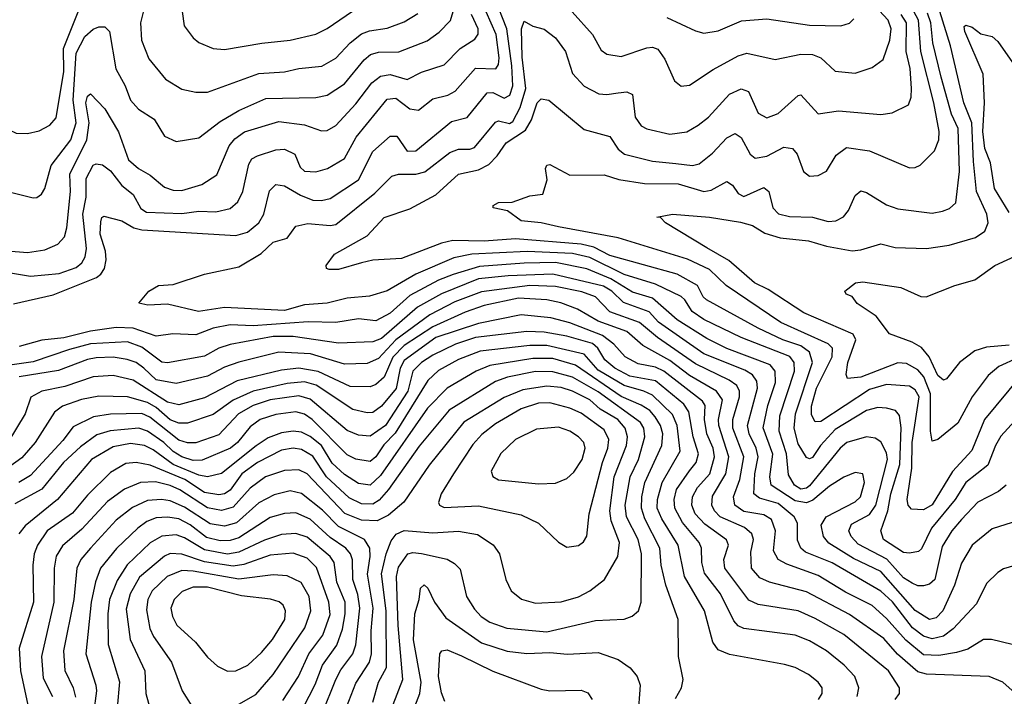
# Model space of a CAD drawing. Extents: x 1308313 to 1441400, y 959662 to 1036319.
# Tile 380 of 656: x 1341117 to 1344568, y 1025276 to 1027646. Entities that reach past the tile are written whole.
import ezdxf

# ---------------------------------------------------------------- set-up
doc = ezdxf.new("R2010")
doc.units = 0

msp = doc.modelspace()

# ---------------------------------------------------------------- linework, layer by layer
at = {"layer": '0CON10XD'}
for points in [[(1341015, 1026771.3), (1341155, 1026747.8), (1341255, 1026757.3), (1341315, 1026778.1), (1341335, 1026794.2), (1341346.6, 1026815), (1341351.2, 1026845), (1341338, 1026965), (1341349.6, 1027025), (1341349.8, 1027090.2), (1341375, 1027137.3), (1341385, 1027141.8), (1341407.8, 1027137.8), (1341435, 1027116.9), (1341475, 1027065.3), (1341515, 1027034), (1341541.8, 1026985), (1341561.8, 1026971.8), (1341685, 1026967.3), (1341745, 1026975.6), (1341805, 1026973.5), (1341855, 1026984.7), (1341881.9, 1027008.1), (1341899, 1027045), (1341919.8, 1027140.2), (1341931.2, 1027158.8), (1341950.4, 1027169.6), (1342015, 1027190.8), (1342045, 1027193.1), (1342081.3, 1027175), (1342100.2, 1027130.2), (1342115, 1027115.4), (1342155, 1027112.8), (1342195.8, 1027125), (1342255, 1027160.4), (1342296.7, 1027235), (1342405, 1027368.2), (1342435, 1027371.2), (1342485, 1027333.8), (1342515, 1027329.1), (1342565, 1027369.7), (1342617.5, 1027382.5), (1342643.8, 1027396.2), (1342715, 1027476.2), (1342785.5, 1027474.5), (1342795, 1027490), (1342797.2, 1027512.8), (1342787.3, 1027595), (1342734.2, 1027714.2)], [(1341095, 1026650.5), (1341235, 1026682.7), (1341386.9, 1026743.1), (1341402.1, 1026755), (1341414.8, 1026775.2), (1341419.8, 1026805), (1341418.4, 1026835), (1341399.5, 1026895), (1341401.3, 1026938.7), (1341405, 1026953.8), (1341412.1, 1026957.9), (1341475, 1026941.8), (1341517.5, 1026917.5), (1341545, 1026909.8), (1341875, 1026890.5), (1341915, 1026901.9), (1341955.8, 1026935), (1341972.7, 1026965), (1341992.8, 1027047.2), (1342015, 1027068.5), (1342045, 1027064.7), (1342101.2, 1027031.2), (1342145, 1027014.4), (1342175, 1027012.9), (1342205, 1027020.3), (1342304.9, 1027085.1), (1342354.3, 1027185), (1342415, 1027238.9), (1342438.8, 1027238.8), (1342475, 1027186.3), (1342505, 1027186.7), (1342630.1, 1027289.9), (1342685.9, 1027304.1), (1342755, 1027389.7), (1342775, 1027390.8), (1342815, 1027371.7), (1342835, 1027381.6), (1342845.9, 1027415), (1342841.9, 1027485), (1342824.3, 1027615), (1342780.8, 1027725)], [(1341558.5, 1027705), (1341540.7, 1027635), (1341544.1, 1027575), (1341569.4, 1027509.4), (1341627.8, 1027437.8), (1341685, 1027402.7), (1341735, 1027392.3), (1341775, 1027392.7), (1341955, 1027458.3), (1342045, 1027464.3), (1342095, 1027475.7), (1342176.4, 1027483.6), (1342225, 1027512.2), (1342275.3, 1027565), (1342315, 1027596.7), (1342342.9, 1027607.1), (1342405, 1027616.6), (1342465, 1027639.2), (1342512.3, 1027667.7)], [(1340735, 1027693.5), (1340766.9, 1027645), (1340799.4, 1027615), (1340865, 1027590), (1340952.3, 1027592.3), (1340976.9, 1027575), (1341007.1, 1027485), (1341010, 1027415), (1341025, 1027361.2), (1341057.1, 1027285), (1341080.2, 1027260.2), (1341105, 1027248.9), (1341145, 1027247.3), (1341185, 1027256.9), (1341222.9, 1027277.1), (1341245, 1027302.2), (1341272, 1027465), (1341270.3, 1027545), (1341328.8, 1027691.2)], [(1341042.2, 1027052.2), (1341165, 1027022.5), (1341176.8, 1027023.2), (1341193.8, 1027035), (1341205.3, 1027054.7), (1341227, 1027135), (1341297, 1027225), (1341314.9, 1027285.1), (1341305.1, 1027365), (1341315, 1027529.5), (1341345, 1027588), (1341375, 1027613.3), (1341395, 1027621.8), (1341415, 1027621.2), (1341432.3, 1027605), (1341454.5, 1027474.5), (1341486.9, 1027415), (1341505, 1027364.4), (1341533.2, 1027333.2), (1341588.3, 1027298.3), (1341625, 1027238.1), (1341665, 1027220), (1341745, 1027232.1), (1341819.7, 1027290.3), (1341885, 1027328.6), (1341979.5, 1027370.5), (1342155, 1027373.6), (1342195, 1027381.8), (1342255, 1027421.8), (1342324.1, 1027505.9), (1342346.5, 1027525), (1342375, 1027533), (1342445.6, 1027534.4), (1342545, 1027572.5), (1342587.5, 1027602.5), (1342626.6, 1027643.4), (1342636.7, 1027675)], [(1341073, 1026837), (1341145, 1026831), (1341205, 1026839.7), (1341250.5, 1026859.5), (1341274.4, 1026885.6), (1341282.9, 1026917.1), (1341294.8, 1027044.8), (1341292.6, 1027105), (1341352.6, 1027225), (1341360.7, 1027285), (1341349.4, 1027355), (1341355, 1027378.6), (1341365, 1027387.1), (1341415, 1027334.6), (1341463.6, 1027253.6), (1341498, 1027155), (1341533.6, 1027125), (1341575, 1027102.2), (1341625, 1027059.6), (1341655, 1027048.8), (1341685, 1027047.6), (1341755, 1027068.9), (1341807.6, 1027102.4), (1341851.2, 1027205), (1341870.9, 1027229.1), (1341905, 1027253), (1342025, 1027289.3), (1342115, 1027278.1), (1342175, 1027256.7), (1342195, 1027258.7), (1342225, 1027275.4), (1342295, 1027351.8), (1342351.4, 1027425), (1342381.7, 1027448.3), (1342415, 1027454.5), (1342475, 1027436.8), (1342525, 1027462.5), (1342605, 1027488.4), (1342661.1, 1027545), (1342712.2, 1027577.8), (1342724.3, 1027595.8), (1342723.9, 1027615), (1342700.3, 1027665)], [(1344573.9, 1026015), (1344547.2, 1025992.8), (1344475, 1025955.3), (1344417.9, 1025895), (1344383.3, 1025855), (1344349.9, 1025800.1), (1344324.8, 1025685.2), (1344305, 1025668.5), (1344285, 1025662.9), (1344265, 1025662.8), (1344245, 1025671.6), (1344215, 1025691.3), (1344155.9, 1025755.9), (1344055, 1025808.8), (1344031, 1025835), (1344023.2, 1025855), (1344031.7, 1025878.3), (1344095, 1025912.4), (1344117.3, 1025945), (1344158.4, 1026105), (1344155, 1026128.5), (1344135, 1026167.3), (1344115, 1026179.7), (1344085, 1026185.3), (1344016.2, 1026165), (1343992.7, 1026145), (1343885, 1026013), (1343875, 1026004.6), (1343855, 1026001.3), (1343832.5, 1026015), (1343811.4, 1026051.4), (1343803.9, 1026125), (1343779.3, 1026205), (1343781.4, 1026258.6), (1343833, 1026415), (1343831, 1026445), (1343816.1, 1026466.1), (1343645, 1026532.4), (1343515, 1026596.2), (1343473.5, 1026623.5), (1343448.7, 1026665), (1343435, 1026676.5), (1343345, 1026719.7), (1343235, 1026753.8), (1343115, 1026813), (1343055, 1026827.2), (1342895.5, 1026834.5), (1342701.2, 1026825), (1342638.1, 1026811.9), (1342505.3, 1026755.3), (1342405, 1026696.3), (1342342.5, 1026677.5), (1342265, 1026671.1), (1342195, 1026653.6), (1342115, 1026647.6), (1342045, 1026628), (1341835, 1026637.8), (1341744, 1026624), (1341635, 1026649.5), (1341566.7, 1026646.7), (1341535, 1026653.3), (1341570, 1026695), (1341603.8, 1026715), (1341655, 1026718.8), (1341765, 1026755.3), (1341885, 1026780.5), (1341963.3, 1026826.7), (1342005, 1026866.6), (1342055, 1026880.6), (1342085, 1026922.7), (1342127.1, 1026932.9), (1342204.8, 1026925.3), (1342225, 1026928.8), (1342361.8, 1027038.2), (1342421.9, 1027098.1), (1342444.8, 1027105.2), (1342505, 1027105.5), (1342536.9, 1027113.1), (1342625, 1027180.6), (1342655, 1027192.3), (1342695, 1027192.7), (1342711.2, 1027198.8), (1342785, 1027287.5), (1342795, 1027291.6), (1342833.2, 1027283.2), (1342845, 1027289.3), (1342870.7, 1027339.3), (1342891, 1027405), (1342878.4, 1027515), (1342876.2, 1027615), (1342885, 1027641.4), (1342915, 1027623.3), (1342955, 1027613.1), (1342995, 1027583.1), (1343030.4, 1027535), (1343055, 1027458.5), (1343095, 1027413.8), (1343146.6, 1027386.6), (1343175, 1027383.9), (1343215, 1027390.4), (1343245, 1027393.6), (1343264.6, 1027384.6), (1343274.2, 1027305), (1343294.8, 1027274.8), (1343315, 1027264), (1343395, 1027245.4), (1343455, 1027253.1), (1343495, 1027276.8), (1343531.1, 1027305), (1343604.1, 1027385.9), (1343645, 1027404.7), (1343670.9, 1027395), (1343705, 1027318.5), (1343735, 1027302.3), (1343775, 1027318.2), (1343845, 1027380.4), (1343855, 1027382.7), (1343915, 1027316.7), (1343986.6, 1027326.6), (1344135, 1027313.8), (1344175, 1027320), (1344231.8, 1027348.2), (1344240.9, 1027375), (1344242.4, 1027405), (1344238.2, 1027475), (1344224, 1027535), (1344224.6, 1027635), (1344205.9, 1027665)], [(1341686.4, 1027675), (1341693.3, 1027625), (1341725, 1027582.9), (1341745, 1027566.5), (1341795, 1027545.5), (1341835, 1027542.3), (1341965.3, 1027564.7), (1342065, 1027574.7), (1342155, 1027595.3), (1342195, 1027616), (1342283.2, 1027676.8)], [(1344616.8, 1026253.2), (1344555, 1026186.8), (1344536.4, 1026155), (1344509.8, 1026085), (1344433.2, 1026025), (1344395.4, 1025965.4), (1344312.8, 1025865), (1344277.5, 1025792.5), (1344266.8, 1025783.2), (1344235, 1025776.7), (1344215, 1025779.7), (1344144.1, 1025825), (1344134.8, 1025855), (1344159.6, 1025925), (1344170.4, 1025985), (1344201.7, 1026088.3), (1344206.6, 1026216.6), (1344199.9, 1026259.9), (1344186.6, 1026276.6), (1344155, 1026285.7), (1344125, 1026287.5), (1344085, 1026276.7), (1343975, 1026210.3), (1343924, 1026155), (1343895, 1026112.2), (1343885, 1026107.8), (1343875, 1026112.2), (1343845, 1026160.4), (1343831.3, 1026215), (1343836.2, 1026265), (1343895.1, 1026445), (1343885, 1026481.9), (1343855, 1026503.8), (1343791.2, 1026525), (1343705.3, 1026565.3), (1343524.4, 1026664.4), (1343512.9, 1026675), (1343493.1, 1026715), (1343421.5, 1026755), (1343185, 1026820.4), (1343128.9, 1026848.9), (1343085, 1026860.4), (1342855, 1026879.1), (1342745, 1026870.9), (1342635, 1026872.5), (1342595, 1026863.4), (1342455, 1026809.5), (1342355, 1026804.1), (1342314.5, 1026794.5), (1342235, 1026771.1), (1342201.2, 1026771.2), (1342192.5, 1026775), (1342190.8, 1026785), (1342220, 1026825), (1342335, 1026888.9), (1342395, 1026952.9), (1342485, 1026984.1), (1342575, 1027032.9), (1342655, 1027105.3), (1342725, 1027120), (1342760.8, 1027139.2), (1342790.8, 1027169.2), (1342822.5, 1027215), (1342890.3, 1027259.7), (1342910.6, 1027295), (1342931.2, 1027355), (1342945, 1027369.6), (1342971.4, 1027365), (1343095, 1027262), (1343185, 1027236.9), (1343215, 1027192.9), (1343236.5, 1027175), (1343335, 1027150.6), (1343417, 1027143), (1343475, 1027135.3), (1343498.5, 1027141.5), (1343545, 1027178.7), (1343595, 1027232.5), (1343625, 1027247.3), (1343645, 1027233.1), (1343677.2, 1027175), (1343695, 1027161.8), (1343735, 1027168.8), (1343795, 1027200), (1343825, 1027195.4), (1343841.8, 1027175), (1343864, 1027114), (1343885, 1027097.8), (1343915, 1027100.5), (1343945, 1027115.6), (1343978.2, 1027171.8), (1344015, 1027199.2), (1344095, 1027186.5), (1344235, 1027127.1), (1344255, 1027128.2), (1344272.7, 1027137.3), (1344323.2, 1027186.8), (1344338.2, 1027225), (1344338.9, 1027255), (1344320.3, 1027355), (1344274.6, 1027535), (1344267.2, 1027645), (1344250.1, 1027675)], [(1344623.3, 1026396.7), (1344498.4, 1026245), (1344453.4, 1026136.6), (1344386.6, 1026063.4), (1344315, 1025946.1), (1344285, 1025929.4), (1344241.9, 1025931.9), (1344231.2, 1025945), (1344227.8, 1025965), (1344244.2, 1026075), (1344244.9, 1026165), (1344269.2, 1026325), (1344255, 1026350), (1344235, 1026361.9), (1344155, 1026368.3), (1344095, 1026350.1), (1343925, 1026238.6), (1343905, 1026236.9), (1343891.7, 1026261.7), (1343892, 1026292), (1343909.8, 1026355), (1343963.9, 1026465), (1343965.2, 1026495), (1343950.6, 1026510.6), (1343785, 1026585.2), (1343592.9, 1026715), (1343535, 1026770.7), (1343457.2, 1026807.2), (1343215, 1026881.6), (1343005, 1026920.3), (1342945, 1026934.3), (1342875, 1026941.1), (1342827, 1026977), (1342777, 1026987), (1342776.2, 1026995), (1342795, 1027006.2), (1342843, 1027007), (1342905, 1027028.9), (1342950, 1027035), (1342966.2, 1027085), (1342960, 1027125), (1342965, 1027137.1), (1342975, 1027138.5), (1343045, 1027101.1), (1343165, 1027102.8), (1343217, 1027087), (1343307.2, 1027072.8), (1343425, 1027071.3), (1343515, 1027044), (1343540.3, 1027049.7), (1343595, 1027079.5), (1343615, 1027066.9), (1343635, 1027037.9), (1343655, 1027027.5), (1343725, 1027058.8), (1343742.1, 1027045), (1343757, 1026987), (1343776.4, 1026966.4), (1343815, 1026957.3), (1343895, 1026954.2), (1343950.9, 1026939.1), (1343977.8, 1026942.2), (1344004.2, 1026955.8), (1344021.8, 1026978.2), (1344045, 1027030), (1344065, 1027046.5), (1344085, 1027041.1), (1344155, 1026997.2), (1344195, 1026983.9), (1344315, 1026968.8), (1344351.2, 1026975), (1344375.7, 1026985), (1344397.5, 1027005), (1344410.9, 1027115), (1344406, 1027265), (1344382.8, 1027315), (1344346.2, 1027445), (1344316.8, 1027565), (1344310.6, 1027635), (1344298.8, 1027668.8)], [(1343053.7, 1027673.7), (1343124.4, 1027594.4), (1343155, 1027539.5), (1343175, 1027525.4), (1343225, 1027518), (1343315, 1027548), (1343335, 1027550), (1343353.2, 1027543.2), (1343377.9, 1027507.9), (1343412.1, 1027432.1), (1343435, 1027413.3), (1343465, 1027417.5), (1343547.8, 1027472.2), (1343635, 1027520.3), (1343665, 1027529.4), (1343765, 1027507.3), (1343854.8, 1027525.2), (1343895, 1027524.7), (1343925, 1027513.3), (1343975, 1027466.4), (1344045, 1027459.6), (1344105, 1027478.8), (1344143.1, 1027506.9), (1344166.9, 1027575), (1344170.7, 1027615), (1344160.6, 1027645), (1344128.7, 1027678.7)], [(1344615, 1026461.2), (1344548.3, 1026431.7), (1344510.7, 1026399.3), (1344454.9, 1026325.1), (1344405, 1026233.1), (1344335, 1026175.6), (1344315, 1026170), (1344309.1, 1026205), (1344308.9, 1026335), (1344285.4, 1026395), (1344265, 1026419.1), (1344225, 1026442.3), (1344195, 1026444), (1344065, 1026394), (1344018.7, 1026388.7), (1344013.2, 1026403.2), (1344019.6, 1026445), (1344047.2, 1026525), (1344038.4, 1026545), (1343865, 1026618.9), (1343740.7, 1026700.7), (1343692.6, 1026725), (1343602.3, 1026802.3), (1343525, 1026846.8), (1343380, 1026935), (1343363.3, 1026953.3), (1343350, 1026955), (1343405, 1026965.4), (1343534.4, 1026954.4), (1343643.2, 1026936.8), (1343685, 1026925.7), (1343728.8, 1026898.8), (1343781.9, 1026881.9), (1343882, 1026872), (1343945, 1026852.6), (1344035, 1026836.9), (1344065, 1026839.5), (1344135, 1026861.3), (1344185, 1026848.3), (1344295, 1026844.7), (1344375, 1026856.8), (1344466.4, 1026883.6), (1344500, 1026905), (1344511.1, 1026935), (1344506.1, 1026965), (1344470.8, 1027045), (1344459.4, 1027149.4), (1344454, 1027285), (1344425.8, 1027355), (1344379.2, 1027555), (1344342, 1027675)], [(1343385, 1027654.7), (1343485, 1027607.3), (1343515, 1027599.6), (1343565, 1027608), (1343647.3, 1027642.7), (1343735, 1027650), (1343885, 1027627.8), (1343995, 1027624.6), (1344025.4, 1027634.6), (1344040.5, 1027649.5)], [(1344585, 1026971.3), (1344533.6, 1027055), (1344519.7, 1027145), (1344500, 1027195), (1344492, 1027255), (1344498.8, 1027355), (1344493.1, 1027455), (1344429, 1027605), (1344426.9, 1027623.1), (1344432.7, 1027627.3), (1344455, 1027620.5), (1344485, 1027596.5), (1344525, 1027587.5), (1344545, 1027570), (1344596.4, 1027496.4)], [(1344585, 1026506.4), (1344505, 1026498.6), (1344463.9, 1026486.1), (1344411.1, 1026445), (1344365, 1026388.1), (1344355, 1026383.5), (1344335, 1026400), (1344304.3, 1026465), (1344277.8, 1026497.8), (1344245, 1026517.1), (1344165, 1026545.7), (1344118.2, 1026608.2), (1344051.7, 1026651.7), (1344035, 1026676), (1344013.3, 1026685), (1344008.8, 1026695), (1344046.7, 1026725), (1344072.1, 1026727.9), (1344205, 1026707.5), (1344275, 1026676.9), (1344294.2, 1026675.8), (1344394.5, 1026715.5), (1344464.5, 1026735), (1344534.5, 1026785.5), (1344620.9, 1026825)], [(1344595.3, 1025884.7), (1344525, 1025862), (1344454.7, 1025805), (1344417.5, 1025742.5), (1344392.7, 1025665), (1344352.3, 1025575), (1344329.3, 1025550.7), (1344305, 1025545.2), (1344255, 1025576.2), (1344135, 1025712.5), (1344038.8, 1025758.8), (1343952.5, 1025812.5), (1343933.8, 1025835), (1343925.7, 1025875), (1343943.8, 1025905), (1344045, 1025957.4), (1344063.3, 1025975), (1344078.3, 1026025), (1344071.4, 1026055), (1344045, 1026060), (1344005, 1026043.4), (1343955, 1026012), (1343897, 1025963), (1343875, 1025953.4), (1343835, 1025960.4), (1343750.4, 1026015), (1343746.5, 1026045), (1343756.6, 1026123.5), (1343723.2, 1026216.8), (1343738.5, 1026295), (1343765.7, 1026375), (1343764.4, 1026415), (1343746.8, 1026436.8), (1343595, 1026494.9), (1343525, 1026529.8), (1343421.2, 1026595), (1343335, 1026671.1), (1343265, 1026691.6), (1343188.7, 1026738.7), (1343105, 1026773.3), (1342995.1, 1026795.1), (1342885, 1026793.9), (1342728.1, 1026781.9), (1342636.6, 1026753.4), (1342585, 1026733.2), (1342485, 1026679.8), (1342415, 1026617.7), (1342365, 1026591), (1342305, 1026597.9), (1342225, 1026585.2), (1342128.1, 1026588.1), (1341935, 1026573.7), (1341855, 1026577.3), (1341795, 1026565.2), (1341735, 1026541.7), (1341653.8, 1026546.2), (1341595, 1026538.1), (1341515, 1026565.7), (1341455, 1026568.1), (1341365, 1026555.4), (1341271.6, 1026531.6), (1341195, 1026524), (1341115, 1026501)], [(1344605, 1025734.3), (1344565, 1025721.9), (1344545, 1025708.9), (1344505, 1025670.6), (1344470.7, 1025599.3), (1344388.5, 1025511.5), (1344355, 1025486.9), (1344315, 1025476.5), (1344285, 1025486.9), (1344245.5, 1025515), (1344176.1, 1025606.1), (1344135, 1025644.2), (1343965, 1025742.8), (1343870.6, 1025780.6), (1343854.2, 1025795), (1343842.9, 1025822.9), (1343842.5, 1025882.5), (1343831.1, 1025905), (1343775, 1025951.2), (1343709.6, 1025969.6), (1343690.4, 1025985), (1343693.4, 1026055), (1343705.4, 1026115), (1343698, 1026145), (1343673.6, 1026195), (1343667.6, 1026225), (1343702.7, 1026355), (1343700.1, 1026380.1), (1343685, 1026401.5), (1343658, 1026418), (1343515, 1026475.7), (1343356.4, 1026586.4), (1343322.7, 1026622.7), (1343233.1, 1026655), (1343192.3, 1026695), (1343163.1, 1026713.1), (1342985, 1026755.3), (1342828.8, 1026748.8), (1342725, 1026738.4), (1342595, 1026686.4), (1342511, 1026639), (1342385, 1026529.6), (1342355, 1026517.4), (1342235, 1026513.5), (1342075, 1026536.9), (1342005.9, 1026535.9), (1341855, 1026508.4), (1341814.6, 1026495.4), (1341765, 1026468), (1341635, 1026444.3), (1341615, 1026446.8), (1341545, 1026499.1), (1341495, 1026517.9), (1341365, 1026510.9), (1341291.3, 1026491.3), (1341165, 1026447.6), (1341074.7, 1026435.3)], [(1344595, 1025457.5), (1344522.5, 1025475), (1344495, 1025474.6), (1344439.4, 1025440.6), (1344400.6, 1025429.4), (1344338.1, 1025418.1), (1344285, 1025420.5), (1344222.3, 1025472.3), (1344155, 1025548.7), (1344105, 1025593.5), (1344010.6, 1025640.6), (1343915, 1025699), (1343805, 1025738.3), (1343775, 1025754.7), (1343759, 1025785), (1343765.6, 1025855), (1343752.3, 1025895), (1343725, 1025911.6), (1343655, 1025922.7), (1343623.7, 1025945), (1343618.8, 1025975), (1343641.2, 1026035), (1343654.9, 1026115), (1343616.1, 1026215), (1343616.7, 1026245), (1343640, 1026325), (1343639.8, 1026345), (1343629.8, 1026365), (1343603.4, 1026383.4), (1343485, 1026440.1), (1343352.4, 1026532.4), (1343289.8, 1026585), (1343185, 1026622.9), (1343135.3, 1026675), (1343087.5, 1026692.5), (1342995, 1026712.1), (1342905, 1026714.9), (1342735, 1026693.4), (1342642.1, 1026657.9), (1342555, 1026612.5), (1342434.8, 1026525.2), (1342375, 1026459.8), (1342335, 1026441.6), (1342255, 1026439.1), (1342135.8, 1026475.8), (1342025, 1026481.2), (1341885, 1026447), (1341835, 1026429), (1341775, 1026397), (1341665, 1026371.3), (1341595.1, 1026385.1), (1341552, 1026425), (1341525, 1026445.5), (1341494.4, 1026455.6), (1341445, 1026463.9), (1341385, 1026461.1), (1341355, 1026455.5), (1341252.8, 1026417.2), (1341115.1, 1026394.9)], [(1343679.5, 1025780.5), (1343688.4, 1025825), (1343683.2, 1025845), (1343656.8, 1025866.8), (1343571.9, 1025905), (1343551.7, 1025925), (1343542.4, 1025945), (1343545, 1025976.9), (1343591.6, 1026055), (1343601.8, 1026115), (1343567.5, 1026225), (1343566.3, 1026245), (1343580.3, 1026315), (1343558.9, 1026345), (1343465, 1026400.1), (1343395, 1026452.8), (1343301, 1026505), (1343245, 1026554), (1343145, 1026590.6), (1343072.1, 1026632.1), (1343014.1, 1026654.1), (1342965, 1026664.6), (1342865, 1026670.5), (1342745, 1026644.9), (1342678.4, 1026621.6), (1342565, 1026569.9), (1342465, 1026504.4), (1342425, 1026464.5), (1342395, 1026394.3), (1342365, 1026368.7), (1342345, 1026360.4), (1342275, 1026361.1), (1342163.2, 1026413.2), (1342095, 1026424.9), (1342035, 1026418.7), (1341878.8, 1026381.2), (1341765, 1026321.2), (1341675, 1026296.7), (1341635, 1026305.8), (1341515, 1026383.4), (1341445, 1026399.3), (1341375, 1026395.2), (1341275, 1026361.2), (1341195, 1026344.8), (1341156.7, 1026323.3), (1341136.7, 1026265), (1341075.3, 1026165)], [(1344185.4, 1025265), (1344200, 1025285), (1344200.8, 1025305), (1344161.8, 1025365), (1344005, 1025491.7), (1343905, 1025548.7), (1343845.2, 1025575.2), (1343705, 1025597.4), (1343672, 1025612), (1343588.1, 1025725), (1343585.2, 1025755), (1343601.1, 1025805), (1343593.8, 1025823.8), (1343518.5, 1025878.5), (1343484.8, 1025915), (1343473.2, 1025945), (1343474.5, 1025975), (1343492.6, 1026007.4), (1343535.4, 1026055), (1343552.4, 1026115), (1343547.4, 1026145), (1343525.6, 1026195), (1343517.4, 1026245), (1343519.2, 1026295), (1343510.3, 1026310.3), (1343375, 1026415.1), (1343345, 1026428.6), (1343285, 1026441), (1343238.9, 1026465), (1343199.8, 1026509.8), (1343160, 1026540), (1343045, 1026584.1), (1342978.7, 1026601.3), (1342875, 1026612.6), (1342725, 1026582.4), (1342575, 1026533.1), (1342465, 1026452.1), (1342450.8, 1026425), (1342436.2, 1026353.8), (1342385, 1026292.7), (1342355, 1026270.6), (1342335, 1026268.9), (1342285, 1026280.4), (1342156.2, 1026366.2), (1342115, 1026377.1), (1342055, 1026371.4), (1341935.4, 1026344.6), (1341865, 1026313), (1341795, 1026262.5), (1341705, 1026232.2), (1341675, 1026232.8), (1341645, 1026244.7), (1341595, 1026287.5), (1341564.6, 1026304.6), (1341495, 1026325.5), (1341395, 1026327.3), (1341334.1, 1026315.9), (1341267.6, 1026292.4), (1341239, 1026271), (1341171.1, 1026165), (1341125, 1026111.3), (1341075, 1026075.2)], [(1344052.4, 1025275), (1344058.4, 1025305), (1344043.3, 1025345), (1344006.6, 1025385), (1343944.5, 1025434.5), (1343885, 1025469.5), (1343835, 1025489.3), (1343655, 1025512.9), (1343635, 1025522.8), (1343619.7, 1025539.7), (1343572.7, 1025635), (1343517.4, 1025707.4), (1343507.4, 1025745), (1343506.1, 1025795), (1343498.4, 1025815), (1343439.8, 1025885), (1343413.6, 1025935), (1343411.2, 1025965), (1343419.3, 1026000.7), (1343464.2, 1026065.8), (1343488.1, 1026095), (1343496, 1026125), (1343477.6, 1026185), (1343462.3, 1026272.3), (1343445, 1026299.4), (1343345, 1026380.5), (1343255, 1026397), (1343203.1, 1026425), (1343168.3, 1026455), (1343143.1, 1026495), (1343125, 1026511.3), (1343035, 1026537.7), (1342955, 1026551.2), (1342895, 1026554.1), (1342715, 1026532.8), (1342645, 1026509.7), (1342565, 1026470.8), (1342525, 1026444.8), (1342494.9, 1026415.1), (1342477.1, 1026345), (1342399.4, 1026225), (1342345, 1026187), (1342305, 1026190.7), (1342265, 1026207.1), (1342135, 1026317.1), (1342095, 1026328.9), (1341995, 1026314.6), (1341935, 1026294.9), (1341884, 1026265), (1341815, 1026192.1), (1341735, 1026163.8), (1341705, 1026164.2), (1341675, 1026172.9), (1341573.6, 1026253.6), (1341545, 1026266.7), (1341435.4, 1026264.6), (1341375.4, 1026254.6), (1341305, 1026219.3), (1341268.5, 1026171.5), (1341155, 1026048.8), (1341114.7, 1026025)], [(1343916.7, 1025265), (1343929.6, 1025285), (1343929.2, 1025305), (1343915.4, 1025325), (1343881.5, 1025351.5), (1343835, 1025376.8), (1343796.9, 1025386.9), (1343605, 1025421.8), (1343565, 1025438.9), (1343545.8, 1025465), (1343517.5, 1025575), (1343447.4, 1025695), (1343425.2, 1025805), (1343367.7, 1025897.7), (1343351.7, 1025935), (1343352.4, 1025965), (1343368.2, 1026025), (1343431.4, 1026135), (1343421.4, 1026225), (1343405, 1026262.9), (1343335, 1026330.7), (1343305, 1026345.1), (1343235, 1026364.5), (1343145, 1026418.7), (1343095, 1026474.3), (1342964.7, 1026505.3), (1342904.7, 1026505.3), (1342730.6, 1026485), (1342655, 1026455.8), (1342585, 1026417.5), (1342547.8, 1026382.2), (1342432.6, 1026197.4), (1342393.2, 1026156.8), (1342365, 1026114.2), (1342345, 1026098.8), (1342295, 1026106.1), (1342265, 1026121.5), (1342142.7, 1026245), (1342115, 1026263.8), (1342085, 1026272.2), (1342015, 1026263.2), (1341960.4, 1026245), (1341925, 1026219.5), (1341880.4, 1026165), (1341856.3, 1026145), (1341756.9, 1026103.1), (1341725, 1026101.9), (1341685, 1026115.1), (1341655, 1026133.6), (1341621.9, 1026165), (1341565, 1026205.1), (1341535, 1026215.4), (1341434.4, 1026205.6), (1341387.9, 1026192.1), (1341329.8, 1026150.2), (1341271.2, 1026095), (1341195, 1026001.9), (1341100.4, 1025949.6)], [(1343415, 1025267.5), (1343436.7, 1025305), (1343441.9, 1025335), (1343425.5, 1025415), (1343424.7, 1025545), (1343381.2, 1025665), (1343365.5, 1025735), (1343360, 1025795), (1343307.4, 1025897.4), (1343296, 1025935), (1343297.1, 1025975), (1343308.4, 1026025), (1343367.7, 1026155), (1343371, 1026195), (1343362.4, 1026225), (1343343.9, 1026255), (1343325, 1026276.8), (1343295.5, 1026295.5), (1343225, 1026326), (1343065.4, 1026435.4), (1342985, 1026459.2), (1342915, 1026459.4), (1342764.5, 1026435), (1342716.8, 1026415), (1342615, 1026354.8), (1342546.2, 1026285), (1342381.2, 1026048.8), (1342345, 1026015.7), (1342305, 1026021.6), (1342255, 1026052.8), (1342212.5, 1026092.5), (1342174.6, 1026155), (1342135, 1026186.4), (1342105, 1026201), (1342075, 1026204.8), (1342035, 1026199.4), (1341988.4, 1026181.6), (1341946.2, 1026153.8), (1341825, 1026056.8), (1341775.7, 1026044.3), (1341745, 1026050.6), (1341655, 1026087.3), (1341585, 1026139.6), (1341555, 1026154.9), (1341505, 1026161.4), (1341445, 1026149.7), (1341368.4, 1026105), (1341250, 1025965), (1341136.5, 1025873.5), (1341113.8, 1025845)], [(1342406, 1025195), (1342459.8, 1025335), (1342443.4, 1025523.4), (1342437.4, 1025695), (1342445, 1025728.2), (1342477.8, 1025775), (1342495, 1025779.8), (1342525, 1025776.1), (1342615, 1025755.8), (1342641.4, 1025741.4), (1342660.9, 1025720.9), (1342682.8, 1025625), (1342710.7, 1025580.7), (1342734.8, 1025554.8), (1342764.4, 1025535), (1342824.2, 1025514.2), (1342965, 1025501.1), (1343135, 1025541.4), (1343235, 1025546.1), (1343263.3, 1025556.7), (1343285.3, 1025574.7), (1343294.6, 1025605), (1343295.8, 1025775), (1343284.2, 1025825), (1343243.4, 1025905), (1343239.5, 1025945), (1343256.9, 1026045), (1343285.4, 1026105), (1343307.5, 1026185), (1343303.9, 1026215), (1343292.2, 1026235), (1343145, 1026342.2), (1343055, 1026394), (1342985, 1026412.9), (1342925, 1026413.3), (1342826.5, 1026393.5), (1342785, 1026378.8), (1342622.1, 1026277.9), (1342517.7, 1026152.3), (1342409.9, 1026000.1), (1342377.1, 1025962.9), (1342355, 1025948.7), (1342315, 1025950.6), (1342271.5, 1025971.5), (1342192.2, 1026045), (1342145, 1026117.5), (1342105, 1026140.3), (1342075, 1026145.5), (1342035, 1026138.4), (1341950.8, 1026095), (1341895.2, 1026055), (1341855, 1025997.5), (1341835, 1025985.2), (1341815, 1025981.8), (1341765, 1025989.6), (1341696.4, 1026035), (1341574.8, 1026085.2), (1341525, 1026095.2), (1341489.1, 1026090.9), (1341435, 1026059.7), (1341355, 1025980.3), (1341302.2, 1025917.8), (1341213.5, 1025855), (1341179.6, 1025805), (1341168.3, 1025775), (1341163.3, 1025735), (1341165.6, 1025605), (1341115.9, 1025444.1), (1341119.8, 1025365), (1341146.2, 1025245)], [(1342354.4, 1025255), (1342374.8, 1025325), (1342402.9, 1025377.1), (1342401.2, 1025575), (1342385.6, 1025705), (1342401.2, 1025775), (1342419.4, 1025820.6), (1342436.1, 1025843.9), (1342465, 1025856.1), (1342565, 1025848), (1342655, 1025854.3), (1342722.1, 1025842.1), (1342776.4, 1025806.4), (1342798.2, 1025775), (1342820.9, 1025685), (1342840, 1025645), (1342875.8, 1025615.8), (1342925, 1025601.8), (1343015, 1025606.9), (1343075, 1025624.1), (1343115, 1025645.4), (1343166.4, 1025685), (1343213.6, 1025765), (1343218.8, 1025815), (1343189.9, 1025889.9), (1343184.9, 1025925), (1343200.8, 1026045), (1343243.8, 1026155), (1343247.2, 1026185), (1343239.5, 1026215), (1343212.9, 1026245), (1343151.2, 1026281.2), (1343115, 1026314.9), (1343055, 1026345.4), (1343015, 1026357.8), (1342965, 1026362.4), (1342880.1, 1026349.9), (1342815, 1026322.7), (1342673.7, 1026236.3), (1342552.4, 1026085), (1342463.6, 1025956.4), (1342409.9, 1025910.1), (1342369.6, 1025890.4), (1342315, 1025892.6), (1342256.4, 1025916.4), (1342125, 1026055.6), (1342095, 1026069.6), (1342045, 1026067.3), (1341978.9, 1026045), (1341925, 1026005.2), (1341865, 1025938.6), (1341825, 1025926.8), (1341775, 1025936.1), (1341678.7, 1025998.7), (1341645, 1026014.2), (1341593, 1026027), (1341540, 1026025), (1341485, 1026001.6), (1341425, 1025958.5), (1341335, 1025861), (1341267.7, 1025802.3), (1341245, 1025766.5), (1341237.9, 1025725), (1341237.3, 1025605), (1341194.1, 1025415), (1341199.1, 1025339.1), (1341232, 1025275)], [(1343035, 1025798), (1343075, 1025804.4), (1343093, 1025817), (1343105, 1025836.7), (1343112.5, 1025915), (1343159.5, 1026095), (1343178.6, 1026145), (1343181.3, 1026175), (1343165, 1026209.7), (1343085, 1026267.5), (1343045.6, 1026285), (1342975, 1026303.4), (1342935, 1026303.3), (1342875, 1026283.1), (1342785, 1026230.2), (1342736.9, 1026193.1), (1342705, 1026158.2), (1342636.9, 1026055), (1342594.1, 1025985), (1342584.6, 1025955), (1342588.6, 1025945), (1342605, 1025937.5), (1342725, 1025942.5), (1342875, 1025911.8), (1342935, 1025882.2), (1343005.5, 1025815.5), (1343035, 1025798)], [(1342935, 1026020.3), (1342995, 1026022.7), (1343035, 1026038.5), (1343059.5, 1026060.5), (1343087.9, 1026105), (1343099.2, 1026145), (1343094.7, 1026165), (1343075, 1026185.3), (1343045, 1026204.7), (1343005, 1026218.2), (1342928.5, 1026211.5), (1342855, 1026175.3), (1342803.7, 1026126.3), (1342769.6, 1026065), (1342775.4, 1026045.4), (1342795, 1026034.6), (1342935, 1026020.3)], [(1342246, 1025195), (1342295, 1025321.5), (1342342.6, 1025395), (1342350, 1025425), (1342348.5, 1025505), (1342355.6, 1025585), (1342336.5, 1025703.5), (1342345.7, 1025765), (1342343.7, 1025795), (1342325.3, 1025825), (1342235, 1025870.5), (1342178.4, 1025928.4), (1342105, 1025986.4), (1342065, 1025996), (1342008.9, 1025981.1), (1341955, 1025953.3), (1341876.7, 1025883.3), (1341835, 1025871.8), (1341785, 1025880), (1341695, 1025938.8), (1341645, 1025961), (1341614.5, 1025965.5), (1341565, 1025961.2), (1341513, 1025937), (1341455, 1025892.9), (1341365.4, 1025794.6), (1341331.1, 1025755), (1341316.9, 1025725), (1341306.5, 1025615), (1341271.3, 1025435), (1341275.5, 1025365.5), (1341304.8, 1025305), (1341312.7, 1025272.7)], [(1342177.4, 1025215), (1342225.5, 1025335), (1342242.1, 1025367.9), (1342284.8, 1025425), (1342294.6, 1025455.4), (1342309.6, 1025585), (1342302.1, 1025632.1), (1342284.6, 1025685), (1342283.7, 1025753.7), (1342277, 1025775), (1342260.5, 1025795), (1342205, 1025831.9), (1342135, 1025896.6), (1342085, 1025918.7), (1342045, 1025915.9), (1341995, 1025901.9), (1341885, 1025831), (1341855, 1025821.9), (1341819.7, 1025820.3), (1341771.6, 1025831.6), (1341715, 1025876.4), (1341675, 1025897.6), (1341635, 1025903.7), (1341595, 1025900.5), (1341562.4, 1025887.6), (1341531.8, 1025865), (1341457, 1025793), (1341400.6, 1025725), (1341382.9, 1025677.1), (1341368, 1025605), (1341348.8, 1025425), (1341383.5, 1025315), (1341386, 1025295), (1341375.5, 1025215)], [(1342111.2, 1025235), (1342152.9, 1025317.1), (1342178.3, 1025385), (1342229.1, 1025455), (1342249, 1025511), (1342258, 1025565), (1342257.5, 1025605), (1342228.1, 1025675), (1342219.7, 1025745), (1342205.8, 1025765.8), (1342125, 1025833.5), (1342085, 1025846.1), (1342035, 1025842.9), (1341975, 1025822.3), (1341885, 1025780.1), (1341845, 1025773.8), (1341765, 1025788.3), (1341695, 1025830.8), (1341665, 1025841.8), (1341615, 1025836.7), (1341575, 1025813.5), (1341493.4, 1025736.6), (1341458.4, 1025681.6), (1341432.1, 1025615), (1341425.8, 1025565), (1341426.7, 1025456.7), (1341466.6, 1025326.6), (1341459.3, 1025235)], [(1342039.5, 1025260.5), (1342094.3, 1025345), (1342130.2, 1025425), (1342179.6, 1025490.4), (1342205, 1025562.5), (1342201.1, 1025605), (1342157.5, 1025727.5), (1342125, 1025759.6), (1342075, 1025777.4), (1341995, 1025770.2), (1341903.1, 1025736.9), (1341865, 1025731.9), (1341765, 1025747.3), (1341685, 1025773.4), (1341645, 1025775.9), (1341625, 1025766.5), (1341536.7, 1025693.3), (1341503.9, 1025635), (1341490.5, 1025580.5), (1341504.4, 1025475), (1341555.3, 1025365), (1341558.8, 1025285), (1341577.7, 1025217.7)], [(1344595, 1025296.2), (1344562.5, 1025325), (1344515, 1025345.4), (1344295, 1025353), (1344265, 1025361), (1344193.6, 1025423.6), (1344145, 1025478.5), (1344025, 1025562), (1343875, 1025641.3), (1343745.2, 1025675.2), (1343710.8, 1025690.8), (1343682.3, 1025725), (1343679.5, 1025780.5)], [(1341885, 1025248.1), (1341945, 1025281.9), (1342005, 1025351.8), (1342116, 1025515), (1342138, 1025575), (1342131.5, 1025625), (1342104, 1025674), (1342055, 1025697.5), (1342005, 1025701.2), (1341885, 1025685.6), (1341725, 1025714.4), (1341685, 1025716.4), (1341634.2, 1025695), (1341580.9, 1025645), (1341566.7, 1025615), (1341561.8, 1025578.2), (1341573.1, 1025513.1), (1341585.7, 1025485.7), (1341648.8, 1025395), (1341686.9, 1025295), (1341721, 1025241)], [(1342496.2, 1025225), (1342519.5, 1025285), (1342524, 1025325), (1342496.7, 1025473.3), (1342502.2, 1025565), (1342517.1, 1025615), (1342521.5, 1025655), (1342535, 1025666), (1342547.9, 1025655), (1342570.4, 1025605), (1342610.6, 1025550.6), (1342735, 1025462.6), (1342825, 1025434), (1342895, 1025425.6), (1342975, 1025429.6), (1343037, 1025423), (1343145, 1025429.1), (1343215, 1025404.5), (1343257.1, 1025375), (1343281.4, 1025345), (1343291.9, 1025315), (1343283.1, 1025205)], [(1341845, 1025363.3), (1341875, 1025364.7), (1341917.1, 1025385), (1341965, 1025429.2), (1342002.7, 1025475), (1342046.1, 1025545), (1342048.4, 1025575), (1342040.8, 1025595), (1342026.4, 1025606.4), (1341995.6, 1025615.6), (1341895, 1025627.3), (1341775, 1025657.6), (1341725, 1025657.9), (1341687, 1025643), (1341658.2, 1025615), (1341646.4, 1025585), (1341652.5, 1025555), (1341667.8, 1025525), (1341733.2, 1025465), (1341775, 1025412.7), (1341810.9, 1025380.9), (1341845, 1025363.3)], [(1342607.4, 1025257.4), (1342595, 1025287.5), (1342585.2, 1025345), (1342590, 1025425), (1342596.2, 1025435), (1342615, 1025437.9), (1342665, 1025417.5), (1342775, 1025363.8), (1342945, 1025300.3), (1342975, 1025295.3), (1343085, 1025296.6), (1343108.2, 1025288.2), (1343123.8, 1025265)]]:
    msp.add_lwpolyline(points, dxfattribs=at)

doc.saveas('drawing.dxf')
